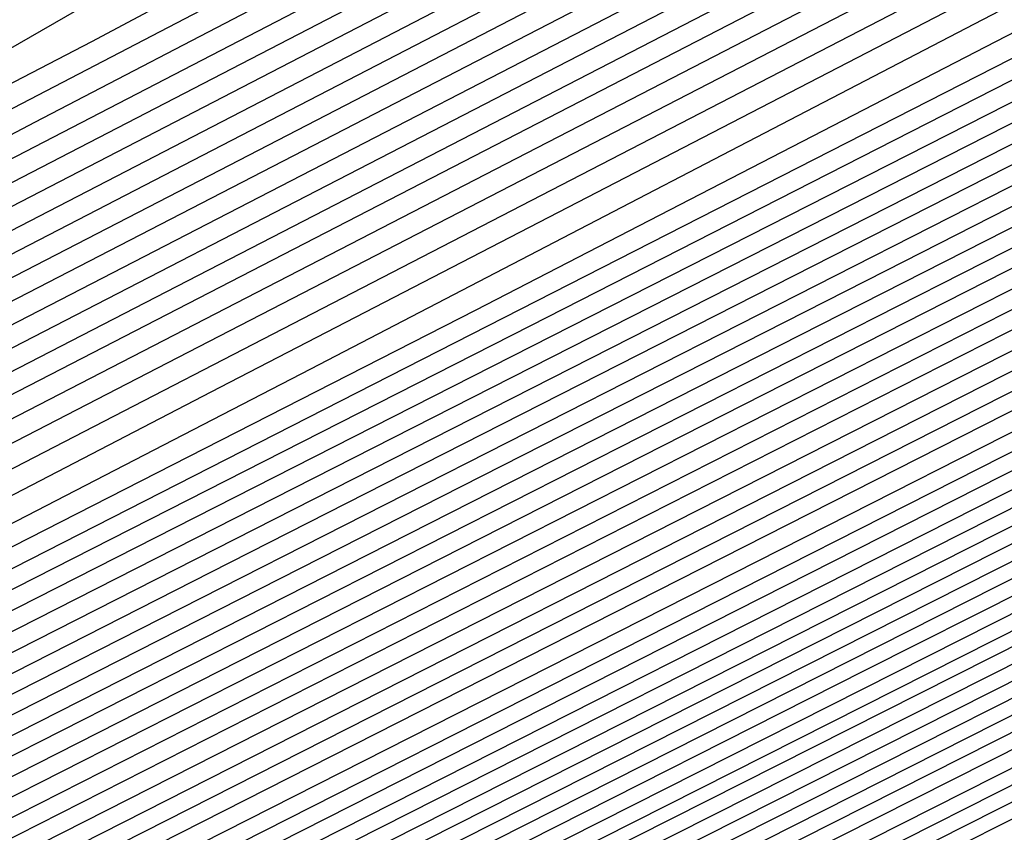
# Model space of a CAD drawing. Extents: x 3249832 to 3255657, y 13789405 to 13793316.
# Tile 395 of 656: x 3254718.228 to 3254719.159, y 13790590.358 to 13790591.128. Entities that reach past the tile are written whole.
import ezdxf

# ---------------------------------------------------------------- set-up
doc = ezdxf.new("R2010")
doc.units = 0
doc.header["$LTSCALE"] = 100
doc.header["$MEASUREMENT"] = 0
for name, color, linetype in [('GRATIO_CON', 10, 'CONTINUOUS'), ('GRATIO_ICON', 7, 'CONTINUOUS'), ('TARGETS_EAST', 7, 'CONTINUOUS')]:
    doc.layers.add(name, color=color, linetype=linetype)

# ---------------------------------------------------------------- blocks, each defined once
blk = doc.blocks.new('Gratio_032316_contours')
at = {"layer": 'GRATIO_CON', "color": 1, "linetype": 'Continuous', "flags": 128}
for points in [[(3254691.63627, 13790577.04293), (3254699.67477, 13790580.89373), (3254705.90801, 13790583.88456), (3254710.2504, 13790585.97184), (3254712.97714, 13790587.28549), (3254714.54321, 13790588.04573), (3254716.12278, 13790588.83405), (3254719.06983, 13790590.32226), (3254724.29823, 13790592.96239), (3254730.96145, 13790596.32719), (3254737.77288, 13790599.76963), (3254743.63572, 13790602.7387), (3254748.21258, 13790605.06749)], [(3254692.65363, 13790577.54874), (3254700.65058, 13790581.37927), (3254706.67556, 13790584.26969), (3254710.72379, 13790586.21533), (3254713.18463, 13790587.40101), (3254714.59371, 13790588.0856), (3254716.07186, 13790588.82411), (3254718.88621, 13790590.24561), (3254723.89281, 13790592.77386), (3254730.30353, 13790596.0113), (3254736.91918, 13790599.35504), (3254742.70638, 13790602.28607), (3254747.29502, 13790604.62082)], [(3254685.21071, 13790574.01174), (3254693.671, 13790578.05455), (3254701.62639, 13790581.86482), (3254707.4431, 13790584.65482), (3254711.19717, 13790586.45882), (3254713.39211, 13790587.51654), (3254714.64421, 13790588.12547), (3254716.02095, 13790588.81417), (3254718.70259, 13790590.16896), (3254723.4874, 13790592.58534), (3254729.64562, 13790595.69541), (3254736.06549, 13790598.94045), (3254741.77704, 13790601.83344), (3254746.37747, 13790604.17415)], [(3254686.1555, 13790574.48279), (3254694.68837, 13790578.56036), (3254702.60221, 13790582.35036), (3254708.21065, 13790585.03996), (3254711.67056, 13790586.70231), (3254713.59959, 13790587.63206), (3254714.69471, 13790588.16534), (3254715.97003, 13790588.80423), (3254718.51897, 13790590.09231), (3254723.08198, 13790592.39681), (3254728.9877, 13790595.37952), (3254735.21179, 13790598.52586), (3254740.84771, 13790601.38081), (3254745.45991, 13790603.72748)], [(3254688.04506, 13790575.42489), (3254696.72311, 13790579.57199), (3254704.55384, 13790583.32145), (3254709.74574, 13790585.8102), (3254712.6173, 13790587.18903), (3254714.01447, 13790587.86221), (3254714.67715, 13790588.18336), (3254714.92097, 13790588.30345), (3254714.95551, 13790588.3228), (3254715.07374, 13790588.38473), (3254715.90234, 13790588.80454), (3254718.15139, 13790589.94054), (3254722.27105, 13790592.02022), (3254727.67185, 13790594.74779), (3254733.50441, 13790597.69668), (3254738.98903, 13790600.47555), (3254743.6248, 13790602.83414), (3254746.98052, 13790604.55741)], [(3254688.98984, 13790575.89595), (3254697.74048, 13790580.07785), (3254705.52966, 13790583.80716), (3254710.51332, 13790586.1957), (3254713.09073, 13790587.4331), (3254714.22202, 13790587.97844), (3254714.73427, 13790588.22722), (3254714.92262, 13790588.32055), (3254714.94917, 13790588.33596), (3254715.0608, 13790588.39445), (3254715.84342, 13790588.79098), (3254717.96773, 13790589.86397), (3254721.86562, 13790591.83171), (3254727.01393, 13790594.4319), (3254732.65071, 13790597.28209), (3254738.05969, 13790600.02293), (3254742.70725, 13790602.38746), (3254746.10545, 13790604.13186)], [(3254689.93462, 13790576.367), (3254698.75785, 13790580.58364), (3254706.50547, 13790584.29265), (3254711.28086, 13790586.58073), (3254713.56411, 13790587.67644), (3254714.42949, 13790588.09382), (3254714.79133, 13790588.27035), (3254714.92423, 13790588.33718), (3254714.94282, 13790588.3489), (3254715.04785, 13790588.40411), (3254715.78451, 13790588.77741), (3254717.78407, 13790589.7874), (3254721.46019, 13790591.64321), (3254726.35601, 13790594.11602), (3254731.79702, 13790596.8675), (3254737.13035, 13790599.5703), (3254741.78969, 13790601.94079), (3254745.23038, 13790603.70631)], [(3254690.87941, 13790576.83805), (3254699.77522, 13790581.08944), (3254707.48128, 13790584.77815), (3254712.0484, 13790586.96576), (3254714.03748, 13790587.91977), (3254714.63696, 13790588.2092), (3254714.84839, 13790588.31347), (3254714.92584, 13790588.3538), (3254714.93647, 13790588.36184), (3254715.0349, 13790588.41377), (3254715.72559, 13790588.76384), (3254717.60041, 13790589.71083), (3254721.05477, 13790591.45471), (3254725.69809, 13790593.80013), (3254730.94333, 13790596.45291), (3254736.20101, 13790599.11767), (3254740.87214, 13790601.49412), (3254744.35531, 13790603.28076), (3254746.30308, 13790604.3029)], [(3254692.4887, 13790577.64565), (3254701.37541, 13790581.89303), (3254708.92792, 13790585.50888), (3254713.1479, 13790587.53161), (3254714.70216, 13790588.27882), (3254714.92372, 13790588.38788), (3254715.009, 13790588.43313), (3254715.60775, 13790588.7367), (3254717.23309, 13790589.5577), (3254720.24391, 13790591.07771), (3254724.38226, 13790593.16835), (3254729.23594, 13790595.62373), (3254734.34233, 13790598.21241), (3254739.03703, 13790600.60078), (3254742.60517, 13790602.42966), (3254744.60924, 13790603.47872), (3254745.72114, 13790604.08293)], [(3254685.56233, 13790574.36821), (3254692.95793, 13790577.88937), (3254701.65578, 13790582.04611), (3254709.04813, 13790585.58376), (3254713.17925, 13790587.56096), (3254714.7014, 13790588.28959), (3254714.91885, 13790588.39481), (3254714.9975, 13790588.43725), (3254715.54982, 13790588.71946), (3254717.04988, 13790589.47946), (3254719.83862, 13790590.88872), (3254723.72435, 13790592.8524), (3254728.38224, 13790595.20914), (3254733.41299, 13790597.75978), (3254738.11947, 13790600.1541), (3254741.73009, 13790602.00411), (3254743.76231, 13790603.06663), (3254744.88978, 13790603.67779)], [(3254686.19238, 13790574.68818), (3254693.42736, 13790578.13286), (3254701.93633, 13790582.19925), (3254709.16823, 13790585.65989), (3254713.20983, 13790587.59385), (3254714.69916, 13790588.30626), (3254714.91211, 13790588.4088), (3254714.98436, 13790588.44753), (3254715.49081, 13790588.70621), (3254716.86618, 13790589.40303), (3254719.43318, 13790590.70026), (3254723.06643, 13790592.53652), (3254727.52855, 13790594.79455), (3254732.48365, 13790597.30716), (3254737.20192, 13790599.70743), (3254740.85502, 13790601.57856), (3254742.91539, 13790602.65453), (3254744.05842, 13790603.27266), (3254745.26025, 13790603.92105)], [(3254686.82243, 13790575.00816), (3254693.89679, 13790578.37635), (3254702.21688, 13790582.35239), (3254709.28833, 13790585.73603), (3254713.2404, 13790587.62674), (3254714.69693, 13790588.32294), (3254714.90538, 13790588.42279), (3254714.97121, 13790588.45781), (3254715.4318, 13790588.69297), (3254716.68248, 13790589.3266), (3254719.02774, 13790590.5118), (3254722.40851, 13790592.22064), (3254726.67486, 13790594.37996), (3254731.55432, 13790596.85453), (3254736.28436, 13790599.26076), (3254739.97995, 13790601.15301), (3254742.06847, 13790602.24244), (3254743.22706, 13790602.86752), (3254744.44532, 13790603.52353), (3254746.43022, 13790604.56553)], [(3254688.08254, 13790575.64812), (3254694.83564, 13790578.86333), (3254702.77798, 13790582.65868), (3254709.52853, 13790585.8883), (3254713.30156, 13790587.69251), (3254714.69246, 13790588.35628), (3254714.89191, 13790588.45077), (3254714.94492, 13790588.47837), (3254715.31378, 13790588.66648), (3254716.31509, 13790589.17374), (3254718.21687, 13790590.13488), (3254721.09267, 13790591.58887), (3254724.96747, 13790593.55078), (3254729.69564, 13790595.94927), (3254734.44925, 13790598.36742), (3254738.22981, 13790600.30191), (3254740.37462, 13790601.41826), (3254741.56435, 13790602.05725), (3254742.81545, 13790602.72849), (3254744.85418, 13790603.79724)], [(3254688.71259, 13790575.9681), (3254695.30506, 13790579.10682), (3254703.05853, 13790582.81182), (3254709.64863, 13790585.96444), (3254713.33214, 13790587.7254), (3254714.69023, 13790588.37296), (3254714.88518, 13790588.46476), (3254714.93178, 13790588.48865), (3254715.25477, 13790588.65323), (3254716.13139, 13790589.09731), (3254717.81143, 13790589.94642), (3254720.43475, 13790591.27299), (3254724.11378, 13790593.13619), (3254728.7663, 13790595.49664), (3254733.5317, 13790597.92075), (3254737.35473, 13790599.87636), (3254739.5277, 13790601.00616), (3254740.73299, 13790601.65211), (3254742.00051, 13790602.33097), (3254744.06616, 13790603.4131), (3254746.48977, 13790604.68311)], [(3254689.34265, 13790576.28807), (3254695.77449, 13790579.35031), (3254703.33907, 13790582.96496), (3254709.76873, 13790586.04057), (3254713.36272, 13790587.75828), (3254714.68799, 13790588.38963), (3254714.87845, 13790588.47876), (3254714.91863, 13790588.49893), (3254715.19575, 13790588.63999), (3254715.9477, 13790589.02088), (3254717.40599, 13790589.75796), (3254719.77683, 13790590.95711), (3254723.26008, 13790592.7216), (3254727.83696, 13790595.04401), (3254732.61414, 13790597.47407), (3254736.47966, 13790599.45081), (3254738.68078, 13790600.59407), (3254739.90163, 13790601.24697), (3254741.18557, 13790601.93345), (3254743.27815, 13790603.02895), (3254745.73357, 13790604.31491)], [(3254689.9727, 13790576.60805), (3254696.24391, 13790579.5938), (3254703.61962, 13790583.1181), (3254709.88883, 13790586.11671), (3254713.3933, 13790587.79117), (3254714.68576, 13790588.4063), (3254714.87171, 13790588.49275), (3254714.90548, 13790588.50921), (3254715.13674, 13790588.62674), (3254715.764, 13790588.94445), (3254717.00055, 13790589.5695), (3254719.11891, 13790590.64122), (3254722.40639, 13790592.30701), (3254726.90762, 13790594.59139), (3254731.69659, 13790597.0274), (3254735.60459, 13790599.02526), (3254737.83386, 13790600.18198), (3254739.07027, 13790600.84184), (3254740.37064, 13790601.53593), (3254742.49013, 13790602.64481), (3254744.97736, 13790603.94672)], [(3254691.23281, 13790577.24801), (3254697.18276, 13790580.08077), (3254704.18072, 13790583.42439), (3254710.12903, 13790586.26898), (3254713.45445, 13790587.85695), (3254714.68129, 13790588.43965), (3254714.85825, 13790588.52073), (3254714.87919, 13790588.52977), (3254715.01872, 13790588.60025), (3254715.3966, 13790588.79159), (3254716.18967, 13790589.19258), (3254717.80307, 13790590.00946), (3254720.699, 13790591.47784), (3254725.04894, 13790593.68613), (3254729.86148, 13790596.13406), (3254733.85445, 13790598.17416), (3254736.14001, 13790599.35779), (3254737.40755, 13790600.03156), (3254738.74077, 13790600.7409), (3254740.91409, 13790601.87652), (3254743.46494, 13790603.21033), (3254745.6215, 13790604.35954)], [(3254691.86286, 13790577.56799), (3254697.65216, 13790580.32429), (3254704.46107, 13790583.57773), (3254710.24846, 13790586.34579), (3254713.48354, 13790587.89131), (3254714.67677, 13790588.45852), (3254714.8489, 13790588.53702), (3254714.85056, 13790588.53479), (3254714.85184, 13790588.53338), (3254714.85268, 13790588.53273), (3254714.86639, 13790588.53947), (3254714.95976, 13790588.58693), (3254715.21291, 13790588.71515), (3254715.78424, 13790589.00412), (3254717.14515, 13790589.69358), (3254719.84531, 13790591.06325), (3254724.1196, 13790593.2335), (3254728.94392, 13790595.68739)], [(3254692.49292, 13790577.88797), (3254698.12159, 13790580.56778), (3254704.7416, 13790583.73089), (3254710.3685, 13790586.42198), (3254713.51399, 13790587.92433), (3254714.67432, 13790588.47545), (3254714.8419, 13790588.55143), (3254714.8437, 13790588.549), (3254714.8451, 13790588.54741), (3254714.84604, 13790588.54655), (3254714.85328, 13790588.5497), (3254714.90075, 13790588.57368), (3254715.02921, 13790588.63872), (3254715.3788, 13790588.81566), (3254716.48723, 13790589.37769), (3254718.99161, 13790590.64866), (3254723.19027, 13790592.78087), (3254728.02637, 13790595.24072)], [(3254690.06318, 13790576.77092), (3254693.12297, 13790578.20794), (3254698.59101, 13790580.81127), (3254705.02213, 13790583.88404), (3254710.48855, 13790586.49818), (3254713.54444, 13790587.95735), (3254714.67188, 13790588.49237), (3254714.8349, 13790588.56584), (3254714.9582, 13790588.62483), (3254715.80917, 13790589.0544), (3254718.11587, 13790590.22409), (3254722.24238, 13790592.31921), (3254727.09697, 13790594.7881), (3254731.22391, 13790596.89482), (3254733.59767, 13790598.12072), (3254734.91328, 13790598.81605), (3254736.29596, 13790599.54834), (3254738.55003, 13790600.72408), (3254741.19632, 13790602.10574), (3254743.43476, 13790603.29479), (3254744.66625, 13790603.99133), (3254745.09548, 13790604.29007)], [(3254691.50306, 13790577.49531), (3254694.38308, 13790578.8479), (3254699.52986, 13790581.29825), (3254705.58319, 13790584.19036), (3254710.72863, 13790586.65057), (3254713.60533, 13790588.0234), (3254714.66692, 13790588.5263), (3254714.82066, 13790588.5949), (3254714.8226, 13790588.5922), (3254714.82396, 13790588.59061), (3254714.82479, 13790588.58989), (3254714.93628, 13790588.64624), (3254715.71418, 13790589.0415), (3254717.82543, 13790590.11396), (3254721.60358, 13790592.03323), (3254726.0488, 13790594.29431), (3254729.82789, 13790596.22353)], [(3254692.22301, 13790577.8575), (3254695.01313, 13790579.16788), (3254699.99928, 13790581.54174), (3254705.86373, 13790584.34352), (3254710.84867, 13790586.72676), (3254713.63578, 13790588.05643), (3254714.66445, 13790588.54327), (3254714.81354, 13790588.60943), (3254714.81546, 13790588.6067), (3254714.81675, 13790588.60519), (3254714.81747, 13790588.60466), (3254714.92375, 13790588.65865), (3254715.66577, 13790589.03599), (3254717.6798, 13790590.05931), (3254721.28406, 13790591.89038), (3254725.5247, 13790594.04744), (3254729.12987, 13790595.88789)], [(3254691.93971, 13790577.77944), (3254692.94295, 13790578.21969), (3254695.64319, 13790579.48786), (3254700.46872, 13790581.78521), (3254706.14441, 13790584.49652), (3254710.96925, 13790586.80242), (3254713.6674, 13790588.0883), (3254714.66375, 13790588.55858), (3254714.80839, 13790588.62245), (3254714.91069, 13790588.67196), (3254715.6173, 13790589.03058), (3254717.53418, 13790590.00465), (3254720.96453, 13790591.74752), (3254725.00059, 13790593.80058), (3254728.43185, 13790595.55224)], [(3254692.53798, 13790578.13913), (3254692.69305, 13790578.15629), (3254693.66289, 13790578.58189), (3254696.27324, 13790579.80783), (3254700.93814, 13790582.02871), (3254706.42493, 13790584.6497), (3254711.08923, 13790586.87868), (3254713.6977, 13790588.12147), (3254714.66104, 13790588.57581), (3254714.80097, 13790588.6374), (3254714.89813, 13790588.68443), (3254715.56889, 13790589.02508), (3254717.38855, 13790589.95), (3254720.64501, 13790591.60466), (3254724.47649, 13790593.55371), (3254727.73384, 13790595.2166)], [(3254692.43758, 13790578.36288), (3254693.54548, 13790578.80526), (3254693.97304, 13790578.92616), (3254694.05534, 13790578.89401), (3254694.19972, 13790578.90999), (3254695.10277, 13790579.30628), (3254697.53335, 13790580.44779), (3254701.87699, 13790582.51569), (3254706.98595, 13790584.95606), (3254711.32918, 13790587.0312), (3254713.7583, 13790588.18782), (3254714.65561, 13790588.61027), (3254714.78613, 13790588.66729), (3254714.87301, 13790588.70936), (3254715.47207, 13790589.01406), (3254717.0973, 13790589.84069), (3254720.00596, 13790591.31894), (3254723.42828, 13790593.05997), (3254726.33781, 13790594.54531), (3254728.03644, 13790595.42254)], [(3254691.14746, 13790577.83766), (3254693.18214, 13790578.72652), (3254694.3011, 13790579.17607), (3254694.73202, 13790579.30117), (3254694.81401, 13790579.27145), (3254694.95306, 13790579.28684), (3254695.82272, 13790579.66847), (3254698.1634, 13790580.76777), (3254702.34641, 13790582.75918), (3254707.26646, 13790585.10924), (3254711.44916, 13790587.10745), (3254713.7886, 13790588.221), (3254714.6529, 13790588.62751), (3254714.77871, 13790588.68223), (3254714.86045, 13790588.72183), (3254715.42366, 13790589.00855), (3254716.95168, 13790589.78604), (3254719.68643, 13790591.17608), (3254722.90418, 13790592.8131), (3254725.63979, 13790594.20967), (3254727.24198, 13790595.03708)], [(3254691.87052, 13790578.19037), (3254693.9267, 13790579.09016), (3254695.05673, 13790579.54689), (3254695.49101, 13790579.67619), (3254695.57269, 13790579.64889), (3254695.7064, 13790579.66369), (3254696.54266, 13790580.03066), (3254698.79345, 13790581.08775), (3254702.81583, 13790583.00268), (3254707.54698, 13790585.26241), (3254711.56914, 13790587.18371), (3254713.8189, 13790588.25417), (3254714.65019, 13790588.64474), (3254714.77129, 13790588.69717), (3254714.84788, 13790588.7343), (3254715.37525, 13790589.00304), (3254716.80606, 13790589.73138), (3254719.3669, 13790591.03322), (3254722.38008, 13790592.56623), (3254724.94177, 13790593.87403), (3254726.44751, 13790594.65163), (3254727.49007, 13790595.19979)], [(3254692.59357, 13790578.54309), (3254694.67126, 13790579.45381), (3254695.81235, 13790579.9177), (3254696.24999, 13790580.0512), (3254696.33137, 13790580.02633), (3254696.45974, 13790580.04054), (3254697.2626, 13790580.39286), (3254699.42351, 13790581.40773), (3254703.28525, 13790583.24617), (3254707.82749, 13790585.41559), (3254711.68912, 13790587.25997), (3254713.8492, 13790588.28735), (3254714.64747, 13790588.66197), (3254714.76387, 13790588.71212), (3254714.83532, 13790588.74677), (3254715.32684, 13790588.99754), (3254716.66043, 13790589.67673), (3254719.04738, 13790590.89036), (3254721.85597, 13790592.31937), (3254724.24376, 13790593.53838), (3254725.65305, 13790594.26618), (3254726.66527, 13790594.79798), (3254728.1466, 13790595.57315)], [(3254700.68362, 13790582.04768), (3254704.22409, 13790583.73316), (3254708.38851, 13790585.72195), (3254711.92907, 13790587.41249), (3254713.9098, 13790588.3537), (3254714.64205, 13790588.69643), (3254714.74903, 13790588.74201), (3254714.8102, 13790588.7717), (3254715.23001, 13790588.98652), (3254716.36918, 13790589.56742), (3254718.40833, 13790590.60465), (3254720.80777, 13790591.82563), (3254722.84773, 13790592.8671), (3254724.06413, 13790593.49527), (3254725.01567, 13790593.99437), (3254726.51673, 13790594.77811), (3254729.09381, 13790596.11434)], [(3254701.31367, 13790582.36766), (3254704.69351, 13790583.97666), (3254708.66901, 13790585.87519), (3254712.04899, 13790587.48897), (3254713.93996, 13790588.38738), (3254714.63912, 13790588.71445), (3254714.74136, 13790588.75786), (3254714.79743, 13790588.78495), (3254715.18147, 13790588.98152), (3254716.22349, 13790589.51299), (3254718.08879, 13790590.46185), (3254720.28366, 13790591.57877), (3254722.14971, 13790592.53145), (3254723.26967, 13790593.10982), (3254724.19087, 13790593.59256), (3254725.70179, 13790594.38059), (3254728.30579, 13790595.73019)], [(3254701.94372, 13790582.68764), (3254705.16293, 13790584.22016), (3254708.94949, 13790586.02847), (3254712.16888, 13790587.56555), (3254713.97006, 13790588.42127), (3254714.6361, 13790588.73278), (3254714.73359, 13790588.77409), (3254714.78456, 13790588.79853), (3254715.13286, 13790588.97672), (3254716.07778, 13790589.45866), (3254717.76923, 13790590.31909), (3254719.75956, 13790591.33191), (3254721.4517, 13790592.19581), (3254722.47521, 13790592.72436), (3254723.36606, 13790593.19075), (3254724.88686, 13790593.98307), (3254727.51777, 13790595.34605)], [(3254702.57378, 13790583.00762), (3254705.63234, 13790584.46367), (3254709.22993, 13790586.18173), (3254712.28859, 13790587.64211), (3254713.99977, 13790588.45505), (3254714.63257, 13790588.7506), (3254714.72548, 13790588.78877), (3254714.7273, 13790588.78612), (3254714.72806, 13790588.78552), (3254714.7281, 13790588.78643), (3254714.77237, 13790588.81095), (3254715.08434, 13790588.97179), (3254715.93207, 13790589.40433), (3254717.44968, 13790590.17633), (3254719.23545, 13790591.08506), (3254720.75368, 13790591.86017), (3254721.68074, 13790592.33891), (3254722.54126, 13790592.78895), (3254724.07192, 13790593.58555), (3254726.72975, 13790594.9619), (3254729.8532, 13790596.58282)], [(3254703.83388, 13790583.64757), (3254706.57117, 13790584.95068), (3254709.79086, 13790586.48827), (3254712.52823, 13790587.79525), (3254714.05968, 13790588.5228), (3254714.62604, 13790588.78731), (3254714.7093, 13790588.82148), (3254714.71113, 13790588.81913), (3254714.71205, 13790588.81859), (3254714.71232, 13790588.8193), (3254714.74658, 13790588.83821), (3254714.98712, 13790588.96221), (3254715.64064, 13790589.29566), (3254716.81058, 13790589.8908), (3254718.18724, 13790590.59134), (3254719.35765, 13790591.18888), (3254720.09182, 13790591.568), (3254720.89166, 13790591.98533), (3254722.44205, 13790592.79051), (3254725.15371, 13790594.19361), (3254728.34078, 13790595.84643)], [(3254703.02213, 13790583.29041), (3254704.46394, 13790583.96755), (3254707.04058, 13790585.19418), (3254710.07132, 13790586.64154), (3254712.64805, 13790587.87182), (3254714.08963, 13790588.55667), (3254714.62278, 13790588.80566), (3254714.70122, 13790588.83784), (3254714.70305, 13790588.83564), (3254714.70405, 13790588.83512), (3254714.70443, 13790588.83573), (3254714.73368, 13790588.85185), (3254714.93851, 13790588.95742), (3254715.49493, 13790589.24133), (3254716.49103, 13790589.74804), (3254717.66313, 13790590.34449), (3254718.65963, 13790590.85324), (3254719.29736, 13790591.18255), (3254720.06686, 13790591.58353), (3254721.62711, 13790592.39299), (3254724.36569, 13790593.80946), (3254727.58457, 13790595.47824)], [(3254703.74208, 13790583.6526), (3254705.09399, 13790584.28753), (3254707.51, 13790585.43769), (3254710.35179, 13790586.79481), (3254712.76787, 13790587.94839), (3254714.11958, 13790588.59054), (3254714.61952, 13790588.82402), (3254714.69313, 13790588.8542), (3254714.69496, 13790588.85214), (3254714.69605, 13790588.85165), (3254714.69654, 13790588.85216), (3254714.72078, 13790588.86548), (3254714.8899, 13790588.95264), (3254715.34922, 13790589.187), (3254716.17148, 13790589.60527), (3254717.13902, 13790590.09763), (3254717.96162, 13790590.51759), (3254718.5029, 13790590.79709), (3254719.24206, 13790591.18172), (3254720.81218, 13790591.99548), (3254723.57767, 13790593.42532), (3254726.82837, 13790595.11004), (3254729.58542, 13790596.5514)], [(3254703.99313, 13790583.80903), (3254704.46202, 13790584.0148), (3254705.72405, 13790584.60751), (3254707.97941, 13790585.68119), (3254710.63226, 13790586.94808), (3254712.8877, 13790588.02496), (3254714.14953, 13790588.62442), (3254714.61625, 13790588.84237), (3254714.68504, 13790588.87055), (3254714.68688, 13790588.86865), (3254714.68805, 13790588.86818), (3254714.68865, 13790588.8686), (3254714.70788, 13790588.87911), (3254714.84129, 13790588.94785), (3254715.20351, 13790589.13266), (3254715.85193, 13790589.46251), (3254716.61492, 13790589.85077), (3254717.2636, 13790590.18195), (3254717.70844, 13790590.41164), (3254718.41726, 13790590.77991), (3254719.99724, 13790591.59796), (3254722.78966, 13790593.04117), (3254726.07216, 13790594.74185), (3254728.8565, 13790596.19648)], [(3254711.19319, 13790587.25462), (3254713.12734, 13790588.1781), (3254714.20943, 13790588.69217), (3254714.60973, 13790588.87908), (3254714.66886, 13790588.90327), (3254714.67071, 13790588.90166), (3254714.67204, 13790588.90124), (3254714.67287, 13790588.90146), (3254714.68208, 13790588.90638), (3254714.74407, 13790588.93828), (3254714.91208, 13790589.024), (3254715.21282, 13790589.17698), (3254715.5667, 13790589.35706), (3254715.86757, 13790589.51066), (3254716.11951, 13790589.64073), (3254716.76766, 13790589.9763), (3254718.36737, 13790590.80292), (3254721.21362, 13790592.27288), (3254724.55974, 13790594.00546), (3254727.39868, 13790595.48665)], [(3254701.99328, 13790583.12843), (3254704.35055, 13790584.18117), (3254705.63547, 13790584.73829), (3254706.11677, 13790584.92637), (3254706.19419, 13790584.93306), (3254706.25314, 13790584.93958), (3254706.62184, 13790585.10138), (3254707.61421, 13790585.56744), (3254709.38766, 13790586.41171), (3254711.47365, 13790587.40789), (3254713.24716, 13790588.25467), (3254714.24312, 13790588.72794), (3254714.63632, 13790588.91263), (3254714.76153, 13790588.97093), (3254714.89027, 13790589.03409), (3254715.04097, 13790589.10979), (3254715.16886, 13790589.1748), (3254715.32484, 13790589.25521), (3254715.94283, 13790589.57448), (3254717.55243, 13790590.4054), (3254720.4256, 13790591.88874), (3254723.80353, 13790593.63726), (3254726.66977, 13790595.13173), (3254728.26237, 13790595.98212)], [(3254692.19542, 13790578.7312), (3254695.87288, 13790580.39231), (3254699.51231, 13790582.03688), (3254702.71633, 13790583.48115), (3254705.09511, 13790584.54481), (3254706.39109, 13790585.10911), (3254706.87575, 13790585.30138), (3254706.95287, 13790585.3105), (3254707.00648, 13790585.31643), (3254707.34178, 13790585.46357), (3254708.24426, 13790585.88742), (3254709.85707, 13790586.65521), (3254711.75412, 13790587.56117), (3254713.36699, 13790588.33124), (3254714.26934, 13790588.75992), (3254714.60319, 13790588.9158), (3254714.65265, 13790588.93603), (3254714.73839, 13790588.97809), (3254715.32733, 13790589.28087), (3254716.92296, 13790590.10361), (3254719.77669, 13790591.57637), (3254723.13145, 13790593.31247), (3254725.9781, 13790594.79603), (3254727.56019, 13790595.63959)], [(3254710.32649, 13790586.89872), (3254712.03459, 13790587.71444), (3254713.48681, 13790588.40781), (3254714.29928, 13790588.79379), (3254714.59988, 13790588.93413), (3254714.64442, 13790588.95231), (3254714.64604, 13790588.95114), (3254714.64734, 13790588.95087), (3254714.64825, 13790588.95111), (3254714.72837, 13790588.99259), (3254715.28586, 13790589.28049), (3254716.79851, 13790590.06113), (3254719.50495, 13790591.45821), (3254722.68696, 13790593.10503), (3254725.38715, 13790594.51229), (3254726.88786, 13790595.31245), (3254727.43036, 13790595.62513)], [(3254711.26532, 13790587.38573), (3254712.59552, 13790588.02098), (3254713.72645, 13790588.56095), (3254714.35918, 13790588.86153), (3254714.59327, 13790588.97083), (3254714.62795, 13790588.98499), (3254714.62922, 13790588.98409), (3254714.63024, 13790588.98401), (3254714.63098, 13790588.98454), (3254714.7024, 13790589.02207), (3254715.19946, 13790589.27941), (3254716.5481, 13790589.97595), (3254718.96102, 13790591.22183), (3254721.79792, 13790592.69015), (3254724.20525, 13790593.94479), (3254725.54319, 13790594.65817), (3254726.02685, 13790594.93694), (3254726.08508, 13790594.9963), (3254726.13057, 13790595.0453), (3254726.51145, 13790595.26832), (3254727.55966, 13790595.84359)], [(3254711.73473, 13790587.62923), (3254712.87598, 13790588.17425), (3254713.84627, 13790588.63752), (3254714.38912, 13790588.89541), (3254714.58997, 13790588.98918), (3254714.61972, 13790589.00132), (3254714.62081, 13790589.00057), (3254714.62169, 13790589.00058), (3254714.62234, 13790589.00125), (3254714.68942, 13790589.03682), (3254715.15626, 13790589.27888), (3254716.42289, 13790589.93337), (3254718.68905, 13790591.10364), (3254721.3534, 13790592.48271), (3254723.6143, 13790593.66105), (3254724.87085, 13790594.33103), (3254725.32509, 13790594.59284), (3254725.37978, 13790594.64859), (3254725.42638, 13790594.69669), (3254725.81118, 13790594.9207), (3254726.86916, 13790595.50046), (3254728.82725, 13790596.55824)], [(3254711.39453, 13790587.48731), (3254712.20415, 13790587.87274), (3254713.15645, 13790588.32752), (3254713.9661, 13790588.71409), (3254714.41907, 13790588.92928), (3254714.58666, 13790589.00753), (3254714.61149, 13790589.01766), (3254714.6124, 13790589.01704), (3254714.61314, 13790589.01715), (3254714.61371, 13790589.01796), (3254714.67643, 13790589.05156), (3254715.11306, 13790589.27834), (3254716.29768, 13790589.89078), (3254718.41708, 13790590.98544), (3254720.90888, 13790592.27527), (3254723.02334, 13790593.3773), (3254724.19852, 13790594.00389), (3254724.62334, 13790594.24874), (3254724.67448, 13790594.30088), (3254724.72219, 13790594.34808), (3254725.11091, 13790594.57307), (3254726.17866, 13790595.15733), (3254728.15444, 13790596.22421)], [(3254711.66144, 13790587.63674), (3254712.02458, 13790587.80729), (3254712.67356, 13790588.11624), (3254713.43692, 13790588.48079), (3254714.08592, 13790588.79066), (3254714.44902, 13790588.96315), (3254714.58336, 13790589.02587), (3254714.60326, 13790589.034), (3254714.60399, 13790589.03352), (3254714.60459, 13790589.03371), (3254714.60507, 13790589.03467), (3254714.66345, 13790589.0663), (3254715.06986, 13790589.2778), (3254716.17247, 13790589.84819), (3254718.14512, 13790590.86725), (3254720.46435, 13790592.06783), (3254722.43239, 13790593.09355), (3254723.52618, 13790593.67675), (3254723.92158, 13790593.90465), (3254723.96919, 13790593.95318), (3254724.01799, 13790593.99947), (3254724.41063, 13790594.22544), (3254725.48816, 13790594.8142), (3254727.48162, 13790595.89018)], [(3254711.0516, 13790587.45395), (3254712.43608, 13790588.07562), (3254712.94762, 13790588.30148), (3254713.0223, 13790588.33002), (3254713.03319, 13790588.33123), (3254713.10132, 13790588.36112), (3254713.28469, 13790588.44724), (3254713.6124, 13790588.60325), (3254713.99789, 13790588.78733), (3254714.32572, 13790588.94382), (3254714.50926, 13790589.03101), (3254714.57732, 13790589.06316), (3254714.58755, 13790589.06851), (3254714.6374, 13790589.09591), (3254714.98345, 13790589.27675), (3254715.92205, 13790589.76302), (3254717.60119, 13790590.63087), (3254719.57531, 13790591.65295), (3254721.25049, 13790592.52606), (3254722.18151, 13790593.02247)], [(3254711.79628, 13790587.81703), (3254713.19688, 13790588.44753), (3254713.74629, 13790588.69335), (3254713.91404, 13790588.76868), (3254714.0816, 13790588.84719), (3254714.27831, 13790588.94066), (3254714.44546, 13790589.02038), (3254714.53904, 13790589.06487), (3254714.57376, 13790589.08154), (3254714.57904, 13790589.08501), (3254714.62446, 13790589.11059), (3254714.94025, 13790589.2762), (3254715.79684, 13790589.72043), (3254717.32922, 13790590.51268), (3254719.13079, 13790591.44552), (3254720.65954, 13790592.24231), (3254721.50918, 13790592.69534), (3254721.81632, 13790592.87236), (3254721.8533, 13790592.91006), (3254721.90541, 13790592.95364), (3254722.30982, 13790593.18256), (3254723.41667, 13790593.78481), (3254725.46318, 13790594.88809), (3254728.23503, 13790596.37895)], [(3254702.47193, 13790583.62888), (3254706.44814, 13790585.42624), (3254709.94697, 13790587.00813), (3254712.54083, 13790588.18099), (3254713.94762, 13790588.8171), (3254714.46717, 13790589.05203), (3254714.5448, 13790589.0872), (3254714.55123, 13790589.09034), (3254714.55884, 13790589.09451), (3254714.56539, 13790589.09911), (3254714.60997, 13790589.12458), (3254714.89685, 13790589.27558), (3254715.67162, 13790589.67786), (3254717.05725, 13790590.39449), (3254718.68627, 13790591.23808), (3254720.06859, 13790591.95857), (3254720.83684, 13790592.3682), (3254721.11456, 13790592.52827), (3254721.148, 13790592.56235), (3254721.20122, 13790592.60504), (3254721.60955, 13790592.83494), (3254722.72617, 13790593.44168), (3254724.79036, 13790594.55406), (3254727.58602, 13790596.05756)], [(3254703.00825, 13790583.89672), (3254706.86253, 13790585.63902), (3254710.20799, 13790587.15156), (3254712.66839, 13790588.26391), (3254714.00026, 13790588.86583), (3254714.49124, 13790589.08782), (3254714.56174, 13790589.12059), (3254714.59856, 13790589.14167), (3254714.85393, 13790589.27609), (3254715.54646, 13790589.63569), (3254716.7853, 13790590.27642), (3254718.24175, 13790591.03065), (3254719.47763, 13790591.67482), (3254720.16451, 13790592.04106), (3254720.41281, 13790592.18417), (3254720.4427, 13790592.21464), (3254720.49702, 13790592.25643), (3254720.90928, 13790592.48731), (3254722.03567, 13790593.09855), (3254724.11755, 13790594.22003), (3254726.93701, 13790595.73618), (3254730.1613, 13790597.47006)], [(3254704.07064, 13790584.42764), (3254707.66819, 13790586.05379), (3254710.69174, 13790587.42056), (3254712.87231, 13790588.40585), (3254714.04753, 13790588.93598), (3254714.48131, 13790589.13088), (3254714.54417, 13790589.15893), (3254714.57266, 13790589.17462), (3254714.76767, 13790589.27704), (3254715.29611, 13790589.5514), (3254716.24139, 13790590.0403), (3254717.35271, 13790590.61581), (3254718.29573, 13790591.10733), (3254718.81984, 13790591.38678), (3254719.0093, 13790591.49598), (3254719.03211, 13790591.51923), (3254719.08863, 13790591.55921), (3254719.50874, 13790591.79206), (3254720.65467, 13790592.41229), (3254722.77192, 13790593.55197), (3254725.63899, 13790595.09341), (3254728.91761, 13790596.85646)], [(3254700.80641, 13790582.97858), (3254704.60184, 13790584.6931), (3254708.07102, 13790586.26118), (3254710.93361, 13790587.55507), (3254712.97428, 13790588.47682), (3254714.07117, 13790588.97105), (3254714.47635, 13790589.15241), (3254714.53538, 13790589.1781), (3254714.55972, 13790589.1911), (3254714.72454, 13790589.27751), (3254715.17094, 13790589.50926), (3254715.96944, 13790589.92224), (3254716.90819, 13790590.40838), (3254717.70478, 13790590.82358), (3254718.1475, 13790591.05964), (3254718.30755, 13790591.15188), (3254718.32681, 13790591.17152), (3254718.38444, 13790591.2106), (3254718.80847, 13790591.44443), (3254719.96417, 13790592.06916), (3254722.09911, 13790593.21794), (3254724.98998, 13790594.77202), (3254728.29577, 13790596.54966)]]:
    blk.add_lwpolyline(points, dxfattribs=at)
at = {"layer": 'GRATIO_ICON', "color": 7, "linetype": 'Continuous', "flags": 128}
for points in [[(3254687.10028, 13790574.95384), (3254695.70574, 13790579.06617), (3254703.57802, 13790582.8359), (3254708.97819, 13790585.42506), (3254712.14391, 13790586.94552), (3254713.80698, 13790587.74664), (3254714.62008, 13790588.14007), (3254714.91935, 13790588.28672), (3254714.96186, 13790588.30981), (3254715.08669, 13790588.37506), (3254715.96126, 13790588.81811), (3254718.33505, 13790590.01711), (3254722.67648, 13790592.20872), (3254728.32977, 13790595.06368), (3254734.3581, 13790598.11127), (3254739.91837, 13790600.92818), (3254744.54236, 13790603.28081), (3254747.8556, 13790604.98296)], [(3254691.82419, 13790577.3091), (3254700.79259, 13790581.59524), (3254708.45709, 13790585.26365), (3254712.81593, 13790587.35079), (3254714.51085, 13790588.16311), (3254714.84443, 13790588.32458), (3254714.90545, 13790588.3566), (3254714.92745, 13790588.37043), (3254714.93012, 13790588.37478), (3254715.02196, 13790588.42343), (3254715.66667, 13790588.75027), (3254717.41675, 13790589.63427), (3254720.64934, 13790591.26621), (3254725.04018, 13790593.48424), (3254730.08963, 13790596.03832), (3254735.27167, 13790598.66504), (3254739.95458, 13790601.04745), (3254743.48024, 13790602.85521), (3254745.45616, 13790603.89081)], [(3254687.45249, 13790575.32814), (3254694.36621, 13790578.61984), (3254702.49743, 13790582.50553), (3254709.40843, 13790585.81216), (3254713.27098, 13790587.65962), (3254714.69469, 13790588.33961), (3254714.89865, 13790588.43678), (3254714.95807, 13790588.46809), (3254715.37279, 13790588.67972), (3254716.49879, 13790589.25017), (3254718.6223, 13790590.32334), (3254721.75059, 13790591.90475), (3254725.82116, 13790593.96537), (3254730.62498, 13790596.4019), (3254735.36681, 13790598.81409), (3254739.10488, 13790600.72746), (3254741.22155, 13790601.83035), (3254742.39571, 13790602.46238), (3254743.63038, 13790603.12601), (3254745.6422, 13790604.18139)], [(3254690.60276, 13790576.92803), (3254696.71334, 13790579.83728), (3254703.90017, 13790583.27124), (3254710.00893, 13790586.19285), (3254713.42388, 13790587.82406), (3254714.68353, 13790588.42298), (3254714.86498, 13790588.50674), (3254714.89234, 13790588.51949), (3254715.07773, 13790588.61349), (3254715.5803, 13790588.86802), (3254716.59511, 13790589.38104), (3254718.46099, 13790590.32534), (3254721.55269, 13790591.89243), (3254725.97828, 13790594.13876), (3254730.77903, 13790596.58073), (3254734.72952, 13790598.59971), (3254736.98693, 13790599.76988), (3254738.23891, 13790600.4367), (3254739.5557, 13790601.13842), (3254741.70211, 13790602.26066), (3254744.22115, 13790603.57852), (3254746.35041, 13790604.71445)], [(3254690.78312, 13790577.13311), (3254693.75302, 13790578.52792), (3254699.06043, 13790581.05476), (3254705.30266, 13790584.0372), (3254710.60859, 13790586.57437), (3254713.57489, 13790587.99038), (3254714.6694, 13790588.50934), (3254714.82778, 13790588.58037), (3254714.94596, 13790588.63672), (3254715.76106, 13790589.0482), (3254717.97049, 13790590.16874), (3254721.92303, 13790592.17579), (3254726.57297, 13790594.54087), (3254730.52594, 13790596.55902)], [(3254691.69302, 13790577.99923), (3254692.78985, 13790578.43444), (3254693.21406, 13790578.55115), (3254693.29666, 13790578.51657), (3254693.44639, 13790578.53314), (3254694.38283, 13790578.94408), (3254696.90329, 13790580.12781), (3254701.40756, 13790582.2722), (3254706.70544, 13790584.80288), (3254711.20921, 13790586.95494), (3254713.728, 13790588.15465), (3254714.65833, 13790588.59304), (3254714.79355, 13790588.65234), (3254714.88557, 13790588.6969), (3254715.52048, 13790589.01957), (3254717.24293, 13790589.89534), (3254720.32548, 13790591.4618), (3254723.95239, 13790593.30684), (3254727.03582, 13790594.88096), (3254728.8309, 13790595.80799)], [(3254690.49581, 13790577.63056), (3254693.31663, 13790578.89581), (3254695.41582, 13790579.81745), (3254696.56797, 13790580.28852), (3254697.00897, 13790580.42621), (3254697.09005, 13790580.40377), (3254697.21308, 13790580.41739), (3254697.98254, 13790580.75505), (3254700.05356, 13790581.7277), (3254703.75467, 13790583.48966), (3254708.108, 13790585.56877), (3254711.8091, 13790587.33623), (3254713.8795, 13790588.32052), (3254714.64476, 13790588.6792), (3254714.75645, 13790588.72706), (3254714.82276, 13790588.75923), (3254715.27843, 13790588.99203), (3254716.51481, 13790589.62207), (3254718.72785, 13790590.7475), (3254721.33187, 13790592.0725), (3254723.54574, 13790593.20274), (3254724.85859, 13790593.88072), (3254725.84047, 13790594.39618), (3254727.33166, 13790595.17563)], [(3254703.20383, 13790583.32759), (3254706.10175, 13790584.70717), (3254709.51039, 13790586.335), (3254712.40841, 13790587.71868), (3254714.02972, 13790588.48892), (3254714.62931, 13790588.76896), (3254714.71739, 13790588.80513), (3254714.71922, 13790588.80263), (3254714.72006, 13790588.80205), (3254714.72021, 13790588.80287), (3254714.75948, 13790588.82458), (3254715.03573, 13790588.967), (3254715.78636, 13790589.34999), (3254717.13013, 13790590.03356), (3254718.71134, 13790590.8382), (3254720.05566, 13790591.52452), (3254720.88628, 13790591.95345), (3254721.71646, 13790592.38714), (3254723.25698, 13790593.18803), (3254725.94173, 13790594.57775), (3254729.09699, 13790596.21463)], [(3254710.91272, 13790587.10135), (3254713.00752, 13790588.10153), (3254714.17948, 13790588.65829), (3254714.61299, 13790588.86073), (3254714.67695, 13790588.88691), (3254714.67879, 13790588.88516), (3254714.68004, 13790588.88471), (3254714.68076, 13790588.88503), (3254714.69498, 13790588.89275), (3254714.79268, 13790588.94306), (3254715.05779, 13790589.07833), (3254715.53237, 13790589.31974), (3254716.09081, 13790589.60392), (3254716.56558, 13790589.84631), (3254716.91397, 13790590.02619), (3254717.59246, 13790590.37811), (3254719.1823, 13790591.20044), (3254722.00164, 13790592.65703), (3254725.31595, 13790594.37365), (3254728.12759, 13790595.84157)], [(3254710.7959, 13790587.14222), (3254712.31505, 13790587.86771), (3254713.60663, 13790588.48438), (3254714.32923, 13790588.82766), (3254714.59658, 13790588.95248), (3254714.63618, 13790588.96865), (3254714.63763, 13790588.96762), (3254714.63879, 13790588.96744), (3254714.63962, 13790588.96783), (3254714.71539, 13790589.00733), (3254715.24266, 13790589.27995), (3254716.6733, 13790590.01854), (3254719.23298, 13790591.34002), (3254722.24244, 13790592.89759), (3254724.7962, 13790594.22854), (3254726.21552, 13790594.98531), (3254726.7286, 13790595.28103), (3254726.79037, 13790595.344), (3254726.83477, 13790595.39391), (3254727.21172, 13790595.61595)], [(3254711.68046, 13790587.70481), (3254712.18864, 13790587.92647), (3254712.26362, 13790587.95258), (3254712.27985, 13790587.95438), (3254712.38138, 13790587.99893), (3254712.65464, 13790588.12727), (3254713.14298, 13790588.35975), (3254713.71738, 13790588.63406), (3254714.20574, 13790588.86723), (3254714.47896, 13790588.99703), (3254714.58005, 13790589.04422), (3254714.59502, 13790589.05034), (3254714.59557, 13790589.05), (3254714.59604, 13790589.05028), (3254714.59643, 13790589.05138), (3254714.65046, 13790589.08104), (3254715.02666, 13790589.27727), (3254716.04726, 13790589.80561), (3254717.87315, 13790590.74906), (3254720.01983, 13790591.86039), (3254721.84144, 13790592.80981), (3254722.85385, 13790593.34961)], [(3254703.53945, 13790584.16218), (3254707.26536, 13790585.8464), (3254710.44987, 13790587.28606), (3254712.77035, 13790588.33488), (3254714.02389, 13790588.90091), (3254714.48627, 13790589.10935), (3254714.55295, 13790589.13976), (3254714.58561, 13790589.15815), (3254714.8108, 13790589.27656), (3254715.42128, 13790589.59354), (3254716.51335, 13790590.15836), (3254717.79723, 13790590.82323), (3254718.88668, 13790591.39107), (3254719.49217, 13790591.71392), (3254719.71105, 13790591.84007), (3254719.73741, 13790591.86694), (3254719.79283, 13790591.90782), (3254720.20901, 13790592.13968), (3254721.34517, 13790592.75542), (3254723.44474, 13790593.886), (3254726.288, 13790595.41479), (3254729.53945, 13790597.16326)]]:
    blk.add_lwpolyline(points, dxfattribs=at)

msp = doc.modelspace()

# ---------------------------------------------------------------- linework, layer by layer
at = {"layer": 'TARGETS_EAST', "color": 1, "const_width": 2.5}
msp.add_lwpolyline([(3254706.20751, 13790587.87493, 1), (3254723.70751, 13790587.87493, 1)], format="xyb", close=True, dxfattribs=at)

# ---------------------------------------------------------------- block references
at = {"layer": 'TARGETS_EAST'}
msp.add_blockref('Gratio_032316_contours', (0, 0), dxfattribs=at)

doc.saveas('drawing.dxf')
